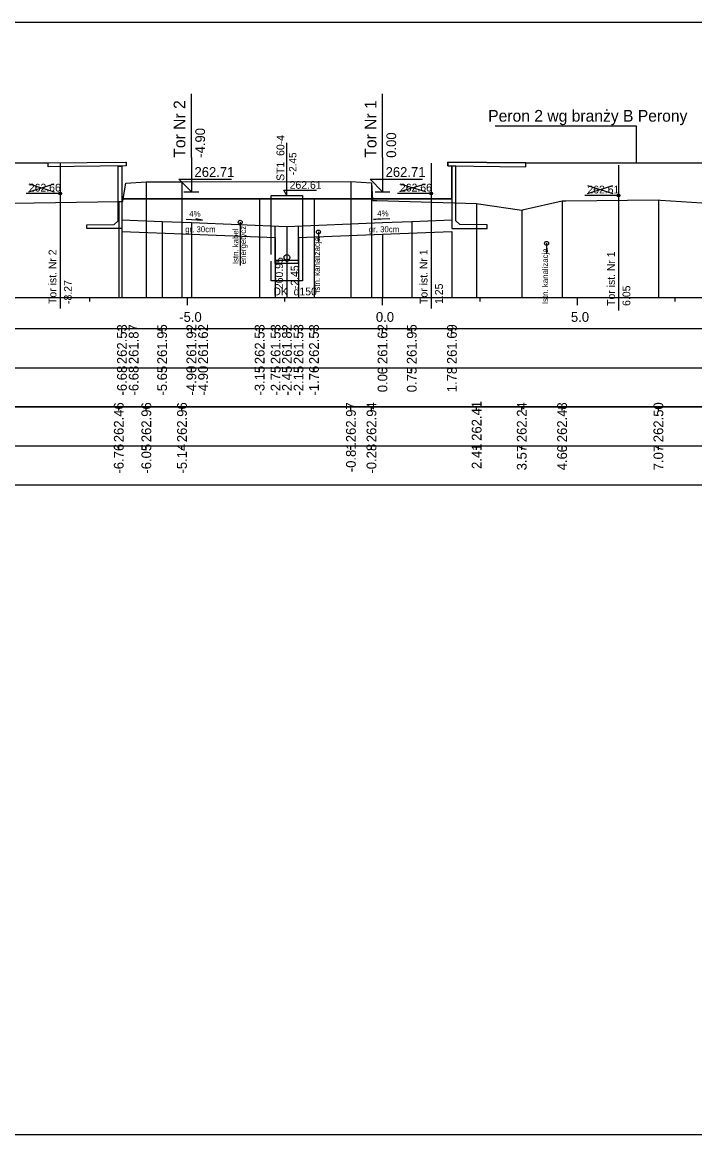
# Model space of a CAD drawing. Extents: x 6516023 to 6560129, y 5513077 to 5529206.
# Drawn here: x 6518884.18 to 6518901.42, y 5514518.16 to 5514546.66 of the extents above; entities that cross this region are included whole.
import ezdxf

# ---------------------------------------------------------------- set-up
doc = ezdxf.new("R2010")
doc.units = 0
for name, color, linetype in [('IR_default', 7, 'Continuous'), ('TOR_PRZEK_P-inne branze', 7, 'Continuous'), ('TOR_PRZEK_P-kable', 7, 'Continuous'), ('TOR_PRZEK_P-komponent', 7, 'Continuous'), ('TOR_PRZEK_P-odwodnienie', 7, 'Continuous'), ('TOR_PRZEK_P-opisy', 7, 'Continuous'), ('TOR_PRZEK_P-perony+elementy', 7, 'Continuous'), ('TOR_PRZEK_P-tabelka istniejace', 7, 'Continuous'), ('TOR_PRZEK_P-tabelka projektowane', 7, 'Continuous'), ('TOR_PRZEK_P-teren istniejacy', 7, 'Continuous'), ('TOR_PRZEK_P-tory istniejace', 7, 'Continuous'), ('TOR_PRZEK_P-tory projektowane', 7, 'Continuous'), ('TOR_PRZEK_P-uklad odniesienia', 7, 'Continuous'), ('TOR_PRZEK_P-warstwa ochronna I', 7, 'Continuous'), ('TOR_PRZEK_P-warstwa ochronna II', 7, 'Continuous'), ('TOR_RAMKI-ramka+tabelka 1', 7, 'Continuous')]:
    doc.layers.add(name, color=color, linetype=linetype)

msp = doc.modelspace()

# ---------------------------------------------------------------- linework, layer by layer
at = {"layer": 'IR_default'}
for points in [[(6518877.188, 5514543.074), (6518879.18, 5514543.054), (6518879.188, 5514543.054), (6518884.815, 5514543.054), (6518884.838, 5514543.054), (6518886.83, 5514543.074), (6518886.838, 5514543.074)], [(6518895.088, 5514543.074), (6518895.096, 5514543.074), (6518897.088, 5514543.054), (6518897.111, 5514543.054), (6518902.738, 5514543.054), (6518902.746, 5514543.054), (6518904.738, 5514543.074)], [(6518886.733, 5514542.134), (6518890.263, 5514542.134), (6518891.657, 5514542.134), (6518891.663, 5514542.134), (6518895.193, 5514542.134)]]:
    msp.add_lwpolyline(points, dxfattribs=at)
at = {"layer": 'TOR_PRZEK_P-inne branze'}
for p, q in [((6518899.924, 5514543.996), (6518896.3, 5514543.996)), ((6518899.924, 5514543.054), (6518899.924, 5514543.996))]:
    msp.add_line(p, q, dxfattribs=at)
at = {"layer": 'TOR_PRZEK_P-kable'}
for p, q in [((6518889.765, 5514541.532), (6518889.765, 5514540.422)), ((6518891.77, 5514541.284), (6518891.77, 5514541.014)), ((6518897.619, 5514540.993), (6518897.619, 5514540.723))]:
    msp.add_line(p, q, dxfattribs=at)
for centre in [(6518889.765, 5514541.532), (6518891.77, 5514541.284), (6518897.619, 5514540.993)]:
    msp.add_circle(centre, 0.05, dxfattribs=at)
at = {"layer": 'TOR_PRZEK_P-komponent'}
msp.add_line((6518895.193, 5514542.134), (6518886.733, 5514542.134), dxfattribs=at)
at = {"layer": 'TOR_PRZEK_P-odwodnienie'}
for p, q in [((6518890.963, 5514542.214), (6518890.963, 5514543.564)), ((6518890.88, 5514542.352), (6518891.72, 5514542.352)), ((6518890.963, 5514542.214), (6518890.88, 5514542.352)), ((6518890.663, 5514540.475), (6518890.66, 5514541.438)), ((6518891.263, 5514540.477), (6518891.26, 5514541.438)), ((6518891.263, 5514540.556), (6518890.663, 5514540.556)), ((6518890.963, 5514540.556), (6518890.963, 5514539.873)), ((6518891.263, 5514540.476), (6518890.663, 5514540.476))]:
    msp.add_line(p, q, dxfattribs=at)
msp.add_lwpolyline([(6518890.563, 5514540.706), (6518890.563, 5514542.214), (6518891.363, 5514542.214), (6518891.363, 5514540.036), (6518890.563, 5514540.036), (6518890.563, 5514540.535)], dxfattribs=at)
for centre, radius in [((6518890.963, 5514540.631), 0.075), ((6518890.963, 5514540.556), 0.03)]:
    msp.add_circle(centre, radius, dxfattribs=at)
at = {"layer": 'TOR_PRZEK_P-opisy'}
for points in [[(6518888.38, 5514541.608), (6518888.798, 5514541.589), (6518888.63, 5514541.617)], [(6518893.602, 5514541.618), (6518893.184, 5514541.599), (6518893.352, 5514541.627)]]:
    msp.add_lwpolyline(points, dxfattribs=at)
at = {"layer": 'TOR_PRZEK_P-perony+elementy'}
for points in [[(6518877.293, 5514542.135), (6518877.293, 5514542.973), (6518877.188, 5514542.974), (6518877.188, 5514543.074), (6518879.181, 5514543.047), (6518879.188, 5514543.054), (6518884.815, 5514543.054), (6518884.838, 5514543.054), (6518886.838, 5514543.074), (6518886.838, 5514542.974), (6518886.733, 5514542.973), (6518886.733, 5514542.134)], [(6518895.193, 5514542.134), (6518895.193, 5514542.973), (6518895.088, 5514542.974), (6518895.088, 5514543.074), (6518897.088, 5514543.054), (6518897.111, 5514543.054), (6518902.738, 5514543.054), (6518902.746, 5514543.05), (6518904.738, 5514543.074), (6518904.738, 5514542.974), (6518904.633, 5514542.973), (6518904.633, 5514542.134)]]:
    msp.add_lwpolyline(points, dxfattribs=at)
for points in [[(6518884.838, 5514543.054), (6518886.838, 5514543.074), (6518886.838, 5514542.974), (6518884.838, 5514542.954)], [(6518886.633, 5514541.573), (6518886.633, 5514542.972), (6518886.733, 5514542.973), (6518886.733, 5514541.373), (6518885.833, 5514541.373), (6518885.833, 5514541.463), (6518886.533, 5514541.474)], [(6518897.088, 5514543.054), (6518895.088, 5514543.074), (6518895.088, 5514542.974), (6518897.088, 5514542.954)], [(6518895.293, 5514541.573), (6518895.293, 5514542.972), (6518895.193, 5514542.973), (6518895.193, 5514541.373), (6518896.093, 5514541.373), (6518896.093, 5514541.463), (6518895.393, 5514541.474)]]:
    msp.add_lwpolyline(points, close=True, dxfattribs=at)
at = {"layer": 'TOR_PRZEK_P-tabelka istniejace'}
for p, q in [((6518886.652, 5514536.706), (6518886.652, 5514536.806)), ((6518887.358, 5514536.706), (6518887.358, 5514536.806)), ((6518888.272, 5514536.706), (6518888.272, 5514536.806)), ((6518892.603, 5514536.706), (6518892.603, 5514536.806)), ((6518893.13, 5514536.706), (6518893.13, 5514536.806)), ((6518895.827, 5514536.706), (6518895.827, 5514536.806)), ((6518896.983, 5514536.706), (6518896.983, 5514536.806)), ((6518898.017, 5514536.706), (6518898.017, 5514536.806)), ((6518900.486, 5514536.706), (6518900.486, 5514536.806)), ((6518817.163, 5514535.806), (6518960.963, 5514535.806)), ((6518886.652, 5514535.706), (6518886.652, 5514535.806)), ((6518887.358, 5514535.706), (6518887.358, 5514535.806)), ((6518888.272, 5514535.706), (6518888.272, 5514535.806)), ((6518892.603, 5514535.706), (6518892.603, 5514535.806)), ((6518893.13, 5514535.706), (6518893.13, 5514535.806)), ((6518895.827, 5514535.706), (6518895.827, 5514535.806)), ((6518896.983, 5514535.706), (6518896.983, 5514535.806)), ((6518898.017, 5514535.706), (6518898.017, 5514535.806)), ((6518900.486, 5514535.706), (6518900.486, 5514535.806))]:
    msp.add_line(p, q, dxfattribs=at)
for points in [[(6518887.358, 5514542.567), (6518887.358, 5514539.806), (6518887.358, 5514539.676), (6518887.358, 5514539.606)], [(6518888.272, 5514542.567), (6518888.272, 5514539.806), (6518888.272, 5514539.676), (6518888.272, 5514539.606)], [(6518892.603, 5514542.575), (6518892.603, 5514539.806), (6518892.603, 5514539.676), (6518892.603, 5514539.606)], [(6518893.13, 5514542.542), (6518893.13, 5514539.806), (6518893.13, 5514539.676), (6518893.13, 5514539.606)], [(6518886.652, 5514542.062), (6518886.652, 5514539.806), (6518886.652, 5514539.676), (6518886.652, 5514539.606)], [(6518895.827, 5514542.016), (6518895.827, 5514539.806), (6518895.827, 5514539.676), (6518895.827, 5514539.606)], [(6518898.017, 5514542.084), (6518898.017, 5514539.806), (6518898.017, 5514539.676), (6518898.017, 5514539.606)], [(6518900.486, 5514542.104), (6518900.486, 5514539.806), (6518900.486, 5514539.676), (6518900.486, 5514539.606)], [(6518896.983, 5514541.846), (6518896.983, 5514539.806), (6518896.983, 5514539.676), (6518896.983, 5514539.606)]]:
    msp.add_lwpolyline(points, dxfattribs=at)
msp.add_lwpolyline([(6518817.163, 5514536.806), (6518817.163, 5514534.806), (6518960.963, 5514534.806), (6518960.963, 5514536.806)], close=True, dxfattribs=at)
at = {"layer": 'TOR_PRZEK_P-tabelka projektowane'}
for p, q in [((6518886.733, 5514538.706), (6518886.733, 5514538.806)), ((6518886.733, 5514538.706), (6518886.733, 5514538.806)), ((6518887.763, 5514538.706), (6518887.763, 5514538.806)), ((6518888.513, 5514538.706), (6518888.513, 5514538.806)), ((6518888.513, 5514538.706), (6518888.513, 5514538.806)), ((6518890.263, 5514538.706), (6518890.263, 5514538.806)), ((6518890.662, 5514538.706), (6518890.662, 5514538.806)), ((6518890.963, 5514538.706), (6518890.963, 5514538.806)), ((6518891.26, 5514538.706), (6518891.26, 5514538.806)), ((6518891.657, 5514538.706), (6518891.657, 5514538.806)), ((6518893.413, 5514538.706), (6518893.413, 5514538.806)), ((6518894.163, 5514538.706), (6518894.163, 5514538.806)), ((6518895.193, 5514538.706), (6518895.193, 5514538.806)), ((6518817.163, 5514537.806), (6518960.963, 5514537.806)), ((6518886.733, 5514537.706), (6518886.733, 5514537.806)), ((6518886.733, 5514537.706), (6518886.733, 5514537.806)), ((6518887.763, 5514537.706), (6518887.763, 5514537.806)), ((6518888.513, 5514537.706), (6518888.513, 5514537.806)), ((6518888.513, 5514537.706), (6518888.513, 5514537.806)), ((6518890.263, 5514537.706), (6518890.263, 5514537.806)), ((6518890.662, 5514537.706), (6518890.662, 5514537.806)), ((6518890.963, 5514537.706), (6518890.963, 5514537.806)), ((6518891.26, 5514537.706), (6518891.26, 5514537.806)), ((6518891.657, 5514537.706), (6518891.657, 5514537.806)), ((6518893.413, 5514537.706), (6518893.413, 5514537.806)), ((6518894.163, 5514537.706), (6518894.163, 5514537.806)), ((6518895.193, 5514537.706), (6518895.193, 5514537.806))]:
    msp.add_line(p, q, dxfattribs=at)
for points in [[(6518886.733, 5514542.134), (6518886.733, 5514539.806), (6518886.733, 5514539.676), (6518886.733, 5514539.606)], [(6518890.263, 5514542.134), (6518890.263, 5514539.806), (6518890.263, 5514539.676), (6518890.263, 5514539.606)], [(6518891.657, 5514542.134), (6518891.657, 5514539.806), (6518891.657, 5514539.676), (6518891.657, 5514539.606)], [(6518886.733, 5514541.473), (6518886.733, 5514539.806), (6518886.733, 5514539.676), (6518886.733, 5514539.606)], [(6518887.763, 5514541.554), (6518887.763, 5514539.806), (6518887.763, 5514539.676), (6518887.763, 5514539.606)], [(6518888.513, 5514541.524), (6518888.513, 5514539.806), (6518888.513, 5514539.676), (6518888.513, 5514539.606)], [(6518890.963, 5514541.426), (6518890.963, 5514539.806), (6518890.963, 5514539.676), (6518890.963, 5514539.606)], [(6518894.163, 5514541.554), (6518894.163, 5514539.806), (6518894.163, 5514539.676), (6518894.163, 5514539.606)], [(6518888.513, 5514541.224), (6518888.513, 5514539.806), (6518888.513, 5514539.676), (6518888.513, 5514539.606)], [(6518890.662, 5514541.138), (6518890.662, 5514539.806), (6518890.662, 5514539.676), (6518890.662, 5514539.606)], [(6518891.26, 5514541.138), (6518891.26, 5514539.806), (6518891.26, 5514539.676), (6518891.26, 5514539.606)], [(6518893.413, 5514541.224), (6518893.413, 5514539.806), (6518893.413, 5514539.676), (6518893.413, 5514539.606)], [(6518895.193, 5514541.295), (6518895.193, 5514539.806), (6518895.193, 5514539.676), (6518895.193, 5514539.606)]]:
    msp.add_lwpolyline(points, dxfattribs=at)
msp.add_lwpolyline([(6518817.163, 5514538.806), (6518817.163, 5514536.806), (6518960.963, 5514536.806), (6518960.963, 5514538.806)], close=True, dxfattribs=at)
at = {"layer": 'TOR_PRZEK_P-teren istniejacy'}
msp.add_lwpolyline([(6518883.944, 5514542.019), (6518886.652, 5514542.062), (6518886.758, 5514542.064), (6518886.76, 5514542.077), (6518886.835, 5514542.537), (6518887.358, 5514542.567), (6518888.272, 5514542.567), (6518892.603, 5514542.575), (6518893.13, 5514542.542), (6518893.157, 5514542.103), (6518893.162, 5514542.091), (6518893.269, 5514542.089), (6518895.827, 5514542.016), (6518895.874, 5514542.003), (6518896.983, 5514541.846), (6518897.04, 5514541.861), (6518898.017, 5514542.084), (6518898.111, 5514542.083), (6518900.486, 5514542.104), (6518900.537, 5514542.098), (6518901.597, 5514542.028)], dxfattribs=at)
at = {"layer": 'TOR_PRZEK_P-tory istniejace'}
for p, q in [((6518885.146, 5514543.045), (6518885.146, 5514539.324)), ((6518894.661, 5514543.045), (6518894.661, 5514539.325)), ((6518899.466, 5514542.995), (6518899.466, 5514539.275)), ((6518885.147, 5514542.269), (6518884.281, 5514542.269)), ((6518884.347, 5514542.316), (6518884.998, 5514542.519)), ((6518884.347, 5514542.519), (6518884.998, 5514542.316)), ((6518894.661, 5514542.27), (6518893.795, 5514542.27)), ((6518893.861, 5514542.317), (6518894.513, 5514542.52)), ((6518893.861, 5514542.52), (6518894.513, 5514542.317)), ((6518898.667, 5514542.267), (6518899.319, 5514542.47)), ((6518898.667, 5514542.47), (6518899.319, 5514542.267)), ((6518899.467, 5514542.22), (6518898.601, 5514542.22))]:
    msp.add_line(p, q, dxfattribs=at)
for centre in [(6518885.147, 5514542.269), (6518894.661, 5514542.27), (6518899.467, 5514542.22)]:
    msp.add_circle(centre, 0.035, dxfattribs=at)
at = {"layer": 'TOR_PRZEK_P-tory projektowane'}
for p, q in [((6518888.513, 5514543.192), (6518888.513, 5514544.824)), ((6518893.413, 5514543.192), (6518893.413, 5514544.824)), ((6518888.513, 5514543.192), (6518888.513, 5514542.314)), ((6518893.413, 5514543.192), (6518893.413, 5514542.314)), ((6518888.513, 5514542.314), (6518888.194, 5514542.633)), ((6518888.194, 5514542.633), (6518889.538, 5514542.633)), ((6518893.413, 5514542.314), (6518893.094, 5514542.633)), ((6518893.094, 5514542.633), (6518894.438, 5514542.633)), ((6518888.321, 5514542.314), (6518888.705, 5514542.314)), ((6518893.221, 5514542.314), (6518893.605, 5514542.314))]:
    msp.add_line(p, q, dxfattribs=at)
at = {"layer": 'TOR_PRZEK_P-uklad odniesienia'}
for p, q in [((6518820.963, 5514539.606), (6518960.963, 5514539.606)), ((6518885.913, 5514539.506), (6518885.913, 5514539.606)), ((6518888.413, 5514539.406), (6518888.413, 5514539.606)), ((6518890.913, 5514539.506), (6518890.913, 5514539.606)), ((6518893.413, 5514539.406), (6518893.413, 5514539.606)), ((6518895.913, 5514539.506), (6518895.913, 5514539.606)), ((6518898.413, 5514539.406), (6518898.413, 5514539.606)), ((6518900.913, 5514539.506), (6518900.913, 5514539.606))]:
    msp.add_line(p, q, dxfattribs=at)
at = {"layer": 'TOR_PRZEK_P-warstwa ochronna I'}
for points in [[(6518886.733, 5514541.473), (6518886.733, 5514541.295), (6518888.513, 5514541.224), (6518890.662, 5514541.138)], [(6518891.26, 5514541.138), (6518893.413, 5514541.224), (6518895.193, 5514541.295)]]:
    msp.add_lwpolyline(points, dxfattribs=at)
at = {"layer": 'TOR_PRZEK_P-warstwa ochronna II'}
msp.add_lwpolyline([(6518886.733, 5514541.595), (6518886.733, 5514541.595), (6518887.763, 5514541.554), (6518888.513, 5514541.524), (6518890.963, 5514541.426), (6518893.413, 5514541.524), (6518894.163, 5514541.554), (6518895.193, 5514541.595)], dxfattribs=at)
at = {"layer": 'TOR_RAMKI-ramka+tabelka 1'}
msp.add_lwpolyline([(6518814.513, 5514546.656), (6519062.013, 5514546.656), (6519062.013, 5514518.156), (6518814.513, 5514518.156)], close=True, dxfattribs=at)

# ---------------------------------------------------------------- texts
at = {"layer": 'TOR_PRZEK_P-inne branze'}
msp.add_text('Peron 2 wg branży B Perony', height=0.3, dxfattribs=at).set_placement((6518896.123, 5514544.109))
at = {"layer": 'TOR_PRZEK_P-kable'}
for s, p in [('energetycz.', (6518889.914, 5514540.458)), ('Istn. kabel', (6518889.72, 5514540.458)), ('Istn. kanalizacja', (6518891.808, 5514539.727)), ('Istn. kanalizacja', (6518897.657, 5514539.436))]:
    msp.add_text(s, height=0.14999, rotation=90.0511, dxfattribs=at).set_placement(p)
at = {"layer": 'TOR_PRZEK_P-odwodnienie'}
for s, height, rotation, p in [('ST1_60-4', 0.2, 90, (6518890.896, 5514542.593)), ('-2.45', 0.19, 90, (6518891.206, 5514542.741)), ('260.95', 0.2, 90, (6518890.863, 5514539.819)), ('-2.45', 0.2, 90, (6518891.263, 5514539.819)), ('DK_d150', 0.2, 360, (6518890.615, 5514539.659))]:
    msp.add_text(s, height=height, rotation=rotation, dxfattribs=at).set_placement(p)
msp.add_text('262.61', height=0.2, dxfattribs=at).set_placement((6518891.033, 5514542.389))
at = {"layer": 'TOR_PRZEK_P-opisy'}
for rotation, p in [(359.8485, (6518888.459, 5514541.674)), (0.1515, (6518893.279, 5514541.683))]:
    msp.add_text('4%', height=0.15, rotation=rotation, dxfattribs=at).set_placement(p)
at = {"layer": 'TOR_PRZEK_P-tabelka istniejace'}
for s, p in [('262.46', (6518886.777, 5514535.898)), ('262.96', (6518887.483, 5514535.898)), ('262.96', (6518888.397, 5514535.898)), ('262.97', (6518892.728, 5514535.898)), ('262.94', (6518893.255, 5514535.899)), ('262.41', (6518895.952, 5514535.933)), ('262.24', (6518897.108, 5514535.899)), ('262.48', (6518898.142, 5514535.898)), ('262.50', (6518900.611, 5514535.898)), ('-6.76', (6518886.777, 5514535.094)), ('-6.05', (6518887.483, 5514535.093)), ('-5.14', (6518888.397, 5514535.095)), ('-0.81', (6518892.728, 5514535.129)), ('-0.28', (6518893.255, 5514535.094)), ('2.41', (6518895.952, 5514535.212)), ('3.57', (6518897.108, 5514535.178)), ('4.60', (6518898.142, 5514535.178)), ('7.07', (6518900.611, 5514535.178))]:
    msp.add_text(s, height=0.25, rotation=90, dxfattribs=at).set_placement(p)
at = {"layer": 'TOR_PRZEK_P-tabelka projektowane'}
for s, p in [('262.53', (6518886.858, 5514537.898)), ('261.87', (6518887.158, 5514537.898)), ('261.95', (6518887.888, 5514537.897)), ('261.92', (6518888.638, 5514537.9)), ('261.62', (6518888.938, 5514537.9)), ('262.53', (6518890.388, 5514537.898)), ('261.53', (6518890.798, 5514537.898)), ('261.82', (6518891.088, 5514537.9)), ('261.53', (6518891.385, 5514537.898)), ('262.53', (6518891.782, 5514537.898)), ('261.62', (6518893.538, 5514537.9)), ('261.95', (6518894.288, 5514537.897)), ('261.69', (6518895.318, 5514537.898)), ('-6.68', (6518886.858, 5514537.094)), ('-6.68', (6518887.158, 5514537.094)), ('-5.65', (6518887.888, 5514537.093)), ('-4.90', (6518888.638, 5514537.094)), ('-4.90', (6518888.938, 5514537.094)), ('-3.15', (6518890.388, 5514537.093)), ('-2.75', (6518890.798, 5514537.093)), ('-2.45', (6518891.088, 5514537.093)), ('-2.15', (6518891.385, 5514537.093)), ('-1.76', (6518891.782, 5514537.094)), ('0.00', (6518893.538, 5514537.178)), ('0.75', (6518894.288, 5514537.177)), ('1.78', (6518895.318, 5514537.177))]:
    msp.add_text(s, height=0.25, rotation=90, dxfattribs=at).set_placement(p)
at = {"layer": 'TOR_PRZEK_P-tory istniejace'}
for s, p in [('262.66', (6518884.347, 5514542.319)), ('262.66', (6518893.861, 5514542.32)), ('262.61', (6518898.667, 5514542.27))]:
    msp.add_text(s, height=0.2, dxfattribs=at).set_placement(p)
for s, rotation, p in [('Tor ist. Nr 2', 90.0511, (6518885.053, 5514539.439)), ('Tor ist. Nr 1', 90.0511, (6518894.567, 5514539.439)), ('Tor ist. Nr 1', 90.0511, (6518899.373, 5514539.39)), ('-8.27', 90, (6518885.447, 5514539.439)), ('1.25', 90, (6518894.961, 5514539.44)), ('6.05', 90, (6518899.767, 5514539.39))]:
    msp.add_text(s, height=0.2, rotation=rotation, dxfattribs=at).set_placement(p)
at = {"layer": 'TOR_PRZEK_P-tory projektowane'}
for s, height, p in [('Tor Nr 2', 0.3, (6518888.358, 5514543.186)), ('Tor Nr 1', 0.3, (6518893.258, 5514543.186)), ('-4.90', 0.25, (6518888.863, 5514543.184)), ('0.00', 0.25, (6518893.763, 5514543.184))]:
    msp.add_text(s, height=height, rotation=90, dxfattribs=at).set_placement(p)
for p in [(6518888.593, 5514542.694), (6518893.493, 5514542.694)]:
    msp.add_text('262.71', height=0.25, dxfattribs=at).set_placement(p)
at = {"layer": 'TOR_PRZEK_P-uklad odniesienia'}
for s, p in [('-5.0', (6518888.202, 5514538.981)), ('0.0', (6518893.244, 5514538.981)), ('5.0', (6518898.244, 5514538.981))]:
    msp.add_text(s, height=0.25, dxfattribs=at).set_placement(p)
at = {"layer": 'TOR_PRZEK_P-warstwa ochronna I'}
for p in [(6518888.354, 5514541.278), (6518893.062, 5514541.278)]:
    msp.add_text('gr. 30cm', height=0.15, dxfattribs=at).set_placement(p)

doc.saveas('drawing.dxf')
